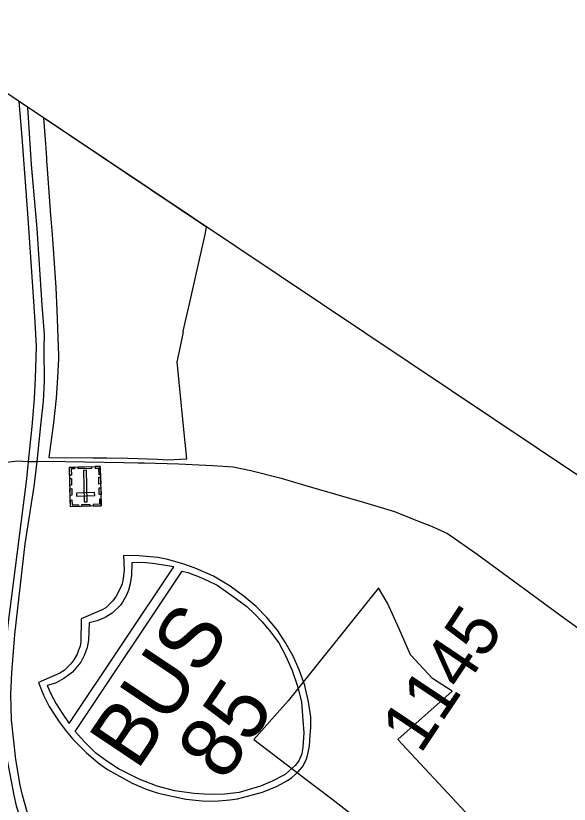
# Model space of a CAD drawing. Extents: x 1716282 to 1717158, y 799307 to 801078.
# Drawn here: x 1716577.7 to 1716655.2, y 800964.6 to 801075.1 of the extents above; entities that cross this region are included whole.
import ezdxf

# ---------------------------------------------------------------- set-up
doc = ezdxf.new("R2010")
doc.units = 0
for name, color, linetype in [('Exist Boundary Political City Limit New', 7, 'Continuous'), ('Exist Cultural Cemetery CELL', 7, 'Continuous'), ('Exist Road Primary Interstate Divided Center Attributed', 7, 'Continuous'), ('Exist Road Secondary Type 51 Attributed', 7, 'Continuous'), ('Map Preparation Boundary City Limit Buffer Line', 7, 'Continuous'), ('Old_Level_1', 7, 'Continuous'), ('Old_Level_2', 7, 'Continuous'), ('Prop DSN Text', 7, 'Continuous')]:
    doc.layers.add(name, color=color, linetype=linetype)

msp = doc.modelspace()

# ---------------------------------------------------------------- linework, layer by layer
at = {"layer": 'Exist Boundary Political City Limit New'}
for points in [[(1716581.56, 801060.83), (1716581.83, 801057.21), (1716581.97, 801055.23), (1716582, 801054.78), (1716582.04, 801054.29), (1716582.55, 801047.21), (1716582.75, 801044.5), (1716583.29, 801037.08), (1716583.41, 801033.86), (1716583.64, 801027.53), (1716583.66, 801027.06), (1716583.52, 801024.43), (1716583.31, 801021.56), (1716582.95, 801018.11), (1716582.31, 801013.25), (1716588.53, 801013.19), (1716588.72, 801013.19), (1716589.95, 801013.17), (1716590.41, 801013.17), (1716593.37, 801013.14), (1716597.53, 801013), (1716598.99, 801012.89), (1716601.64, 801013.06), (1716601.19, 801017.64), (1716600.29, 801026.62), (1716600.75, 801028.79), (1716601.08, 801030.37), (1716601.18, 801030.86), (1716601.13, 801030.86), (1716601.14, 801030.92), (1716602.01, 801034.79), (1716603.08, 801039.55), (1716604.19, 801044.51), (1716604.42, 801045.53)], [(1716640.71, 800963.52), (1716631.19, 800973.72), (1716638.83, 800980.47), (1716637.53, 800981.32), (1716636.09, 800982.27), (1716632.99, 800985.57), (1716631.39, 800989.21), (1716629.78, 800992.83), (1716628.52, 800994.95), (1716628.44, 800994.86), (1716627.68, 800993.9), (1716615.82, 800979.11), (1716613.94, 800976.99), (1716611.05, 800973.72), (1716613.8, 800971.62), (1716618.31, 800968.16), (1716618.76, 800967.81), (1716619.84, 800966.98), (1716621.94, 800965.38), (1716626.78, 800961.67)]]:
    msp.add_lwpolyline(points, dxfattribs=at)
at = {"layer": 'Exist Cultural Cemetery CELL'}
for points in [[(1716589.66, 801006.45), (1716585.33, 801006.33), (1716585.18, 801011.87), (1716589.51, 801011.98)], [(1716585.9, 801011.89), (1716585.91, 801011.64), (1716585.43, 801011.62), (1716585.46, 801010.74), (1716585.21, 801010.74), (1716585.18, 801011.87)], [(1716588.27, 801011.7), (1716586.43, 801011.65), (1716586.42, 801011.9), (1716588.26, 801011.95)], [(1716588.79, 801011.96), (1716588.8, 801011.71), (1716589.28, 801011.72), (1716589.3, 801010.85), (1716589.54, 801010.85), (1716589.51, 801011.98)], [(1716587.27, 801007.02), (1716587.68, 801007.03), (1716587.56, 801011.44), (1716587.16, 801011.43)], [(1716585.47, 801010.3), (1716585.5, 801009.36), (1716585.25, 801009.35), (1716585.23, 801010.3)], [(1716589.55, 801010.46), (1716589.58, 801009.52), (1716589.33, 801009.51), (1716589.31, 801010.45)], [(1716585.51, 801008.87), (1716585.54, 801007.93), (1716585.29, 801007.92), (1716585.26, 801008.86)], [(1716589.59, 801009), (1716589.62, 801008.06), (1716589.37, 801008.05), (1716589.35, 801008.99)], [(1716588.73, 801007.9), (1716588.72, 801008.31), (1716586.16, 801008.24), (1716586.17, 801007.83)], [(1716589.63, 801007.39), (1716589.39, 801007.38), (1716589.41, 801006.68), (1716588.52, 801006.66), (1716588.53, 801006.42), (1716589.66, 801006.45)], [(1716585.3, 801007.27), (1716585.55, 801007.28), (1716585.57, 801006.58), (1716586.45, 801006.6), (1716586.46, 801006.36), (1716585.33, 801006.33)], [(1716588.05, 801006.4), (1716586.92, 801006.37), (1716586.92, 801006.62), (1716588.04, 801006.65)]]:
    msp.add_lwpolyline(points, close=True, dxfattribs=at)
at = {"layer": 'Exist Road Primary Interstate Divided Center Attributed'}
for points in [[(1716578.11, 801063.14), (1716578.53, 801058.11), (1716579.36, 801046.78), (1716580.08, 801036.52), (1716580.33, 801032.23), (1716580.51, 801028.79), (1716580.38, 801024.37), (1716580.25, 801021.44), (1716579.93, 801017.59), (1716579.43, 801012.68)], [(1716580.65, 801012.65), (1716581.22, 801018.2), (1716581.54, 801021.07), (1716581.69, 801023.97), (1716581.67, 801028.45), (1716581.7, 801030.49), (1716581.38, 801034.59), (1716580.66, 801045.32), (1716580.12, 801051.64), (1716579.88, 801054.28), (1716579.46, 801060.82), (1716579.36, 801062.31)], [(1716579.43, 801012.68), (1716579.17, 801010.22), (1716577.85, 801000), (1716576.58, 800989.76), (1716575.99, 800983.76), (1716575.81, 800980.41), (1716575.91, 800976.34), (1716576.43, 800971.06), (1716577.38, 800965.89), (1716577.71, 800964.42), (1716579.82, 800957.92), (1716580.68, 800955.74), (1716583.71, 800948.08), (1716586.56, 800941.17), (1716587.61, 800938.41), (1716588.88, 800934.97)], [(1716593.97, 800914.69), (1716593.87, 800917.92), (1716593.18, 800924.75), (1716592.55, 800927.26), (1716591.52, 800931.35), (1716590, 800935.39), (1716587.85, 800940.89), (1716584.75, 800948.7), (1716582.26, 800954.89), (1716580.03, 800960.92), (1716578.6, 800965.89), (1716578.28, 800967.31), (1716577.69, 800970.88), (1716577.09, 800976.47), (1716576.96, 800980.01), (1716577.1, 800983.06), (1716577.54, 800988.4), (1716579, 801001.12), (1716580.24, 801009.16), (1716580.65, 801012.65)]]:
    msp.add_lwpolyline(points, dxfattribs=at)
at = {"layer": 'Exist Road Secondary Type 51 Attributed'}
msp.add_line((1716579.43, 801012.68), (1716580.65, 801012.65), dxfattribs=at)
for points in [[(1716558.69, 800993.85), (1716559.61, 800994.49), (1716565.39, 801001.68), (1716569.03, 801006.34), (1716571.17, 801009.1), (1716572.31, 801010.53), (1716573, 801011.17), (1716573.71, 801011.73), (1716574.43, 801012.1), (1716574.7, 801012.25), (1716575.65, 801012.46), (1716577.92, 801012.76), (1716579.43, 801012.68)], [(1716580.65, 801012.65), (1716581.88, 801012.71), (1716592.81, 801012.54), (1716594.8, 801012.5), (1716595.68, 801012.48), (1716600.49, 801012.36), (1716605.3, 801012.13), (1716608.14, 801011.9), (1716610.61, 801011.4), (1716614.88, 801010.34), (1716618.11, 801009.37), (1716626.56, 801006.94), (1716630.75, 801005.64), (1716634.21, 801004.25), (1716635.71, 801003.69), (1716636.54, 801003.34), (1716638.16, 801002.59), (1716642.34, 800999.67), (1716654.61, 800990.64), (1716663.02, 800984.64), (1716672.9, 800977.37), (1716678.98, 800972.79), (1716680.58, 800971.65)]]:
    msp.add_lwpolyline(points, dxfattribs=at)
at = {"layer": 'Map Preparation Boundary City Limit Buffer Line'}
msp.add_line((1716604.42, 801045.53), (1716581.56, 801060.83), dxfattribs=at)
for points in [[(1716581.56, 801060.83), (1716581.56, 801060.83)], [(1716601.64, 801013.06), (1716601.19, 801017.64), (1716600.29, 801026.62), (1716600.75, 801028.79), (1716601.08, 801030.37), (1716601.18, 801030.86), (1716601.13, 801030.86), (1716601.14, 801030.92), (1716602.01, 801034.79), (1716603.08, 801039.55), (1716604.19, 801044.51), (1716604.42, 801045.53)]]:
    msp.add_lwpolyline(points, dxfattribs=at)
at = {"layer": 'Old_Level_2'}
for points in [[(1716617.86, 800969.86), (1716618.14, 800970.37), (1716618.44, 800971.1), (1716618.66, 800971.87), (1716618.82, 800972.8), (1716618.94, 800974.25), (1716619.01, 800975.44), (1716619.01, 800976.86), (1716618.69, 800979), (1716618.19, 800981.25), (1716617.39, 800983.48), (1716616.54, 800985.39), (1716615.4, 800987.34), (1716614.28, 800989.07), (1716612.85, 800990.82), (1716611.35, 800992.34), (1716609.66, 800993.74), (1716607.73, 800995.21), (1716605.37, 800996.58), (1716602.79, 800997.74), (1716601.1, 800998.34), (1716599, 800998.93), (1716597.59, 800999.21), (1716594.93, 800999.46), (1716592.79, 800999.51), (1716592.84, 800997.48), (1716592.71, 800996.25), (1716592.59, 800995.54), (1716592.32, 800994.89), (1716591.75, 800993.77), (1716591.28, 800993.13), (1716590.74, 800992.62), (1716590.28, 800992.18), (1716589.8, 800991.9), (1716586.84, 800990.62), (1716586.79, 800987.4), (1716586.69, 800986.78), (1716586.46, 800986.23), (1716586.28, 800985.68), (1716585.8, 800984.88), (1716585.39, 800984.31), (1716584.88, 800983.78), (1716584.46, 800983.37), (1716583.85, 800983), (1716580.86, 800981.68), (1716581.56, 800979.91), (1716582.36, 800978.31), (1716583.66, 800976.3), (1716584.75, 800974.87), (1716585.68, 800973.75), (1716587.53, 800971.9), (1716589.24, 800970.43), (1716590.53, 800969.52), (1716593.97, 800967.56), (1716595.96, 800966.75), (1716597.62, 800966.17), (1716601.48, 800965.34), (1716603.8, 800965.11), (1716605.56, 800965.07), (1716607.67, 800965.25), (1716608.73, 800965.4), (1716612.24, 800966.34), (1716614.3, 800967.17), (1716615.77, 800967.95), (1716616.37, 800968.37), (1716617.22, 800969.1)], [(1716582.09, 800981.25), (1716582.58, 800980.12), (1716583.31, 800978.7), (1716584.17, 800977.37), (1716585.15, 800975.96), (1716599.84, 800997.89), (1716598.36, 800998.14), (1716596.84, 800998.36), (1716595.42, 800998.49), (1716593.94, 800998.47), (1716593.89, 800996.72), (1716593.71, 800995.54), (1716593.48, 800994.65), (1716593.21, 800993.95), (1716592.65, 800992.96), (1716592.34, 800992.55), (1716591.16, 800991.43), (1716590.2, 800990.79), (1716589.06, 800990.32), (1716587.96, 800990.06), (1716587.85, 800987.62), (1716587.67, 800986.62), (1716587.3, 800985.58), (1716586.77, 800984.53), (1716585.61, 800983.14), (1716584.42, 800982.24), (1716583.22, 800981.58)], [(1716601.01, 800997.3), (1716601.78, 800997.12), (1716603.38, 800996.52), (1716604.55, 800995.98), (1716605.88, 800995.34), (1716607.93, 800993.88), (1716610.03, 800992.33), (1716611.18, 800991.27), (1716612.17, 800990.22), (1716613.22, 800988.99), (1716614.55, 800987.26), (1716615.46, 800985.47), (1716616.4, 800983.38), (1716617.09, 800981.34), (1716617.36, 800980.47), (1716617.71, 800978.94), (1716617.92, 800976.42), (1716618.02, 800974.62), (1716617.9, 800972.63), (1716617.74, 800971.68), (1716617.35, 800970.72), (1716616.84, 800970.05), (1716616.05, 800969.36), (1716615.4, 800968.8), (1716613.59, 800967.84), (1716611.97, 800967.17), (1716608.96, 800966.26), (1716606.95, 800966.03), (1716604.78, 800966.01), (1716602.64, 800966.12), (1716599.97, 800966.5), (1716597.49, 800967.18), (1716594.96, 800968.14), (1716592.06, 800969.6), (1716590.41, 800970.65), (1716588.91, 800971.8), (1716588.18, 800972.5), (1716587.3, 800973.38), (1716585.99, 800974.84)]]:
    msp.add_lwpolyline(points, close=True, dxfattribs=at)
at = {"layer": 'Prop DSN Text'}
msp.add_lwpolyline([(1716644.27, 800417.02), (1716922.46, 800832.66), (1716560.18, 801075.15), (1716281.98, 800659.5)], close=True, dxfattribs=at)

# ---------------------------------------------------------------- texts
at = {"layer": 'Old_Level_1'}
msp.add_text('1145', height=7.128, rotation=56.2051, dxfattribs=at).set_placement((1716634.37, 800971.53))
at = {"layer": 'Old_Level_2'}
for s, p in [('BUS', (1716594.68, 800969.22)), ('85', (1716606.94, 800967.59))]:
    msp.add_text(s, height=8.564, rotation=56.2051, dxfattribs=at).set_placement(p)

doc.saveas('drawing.dxf')
